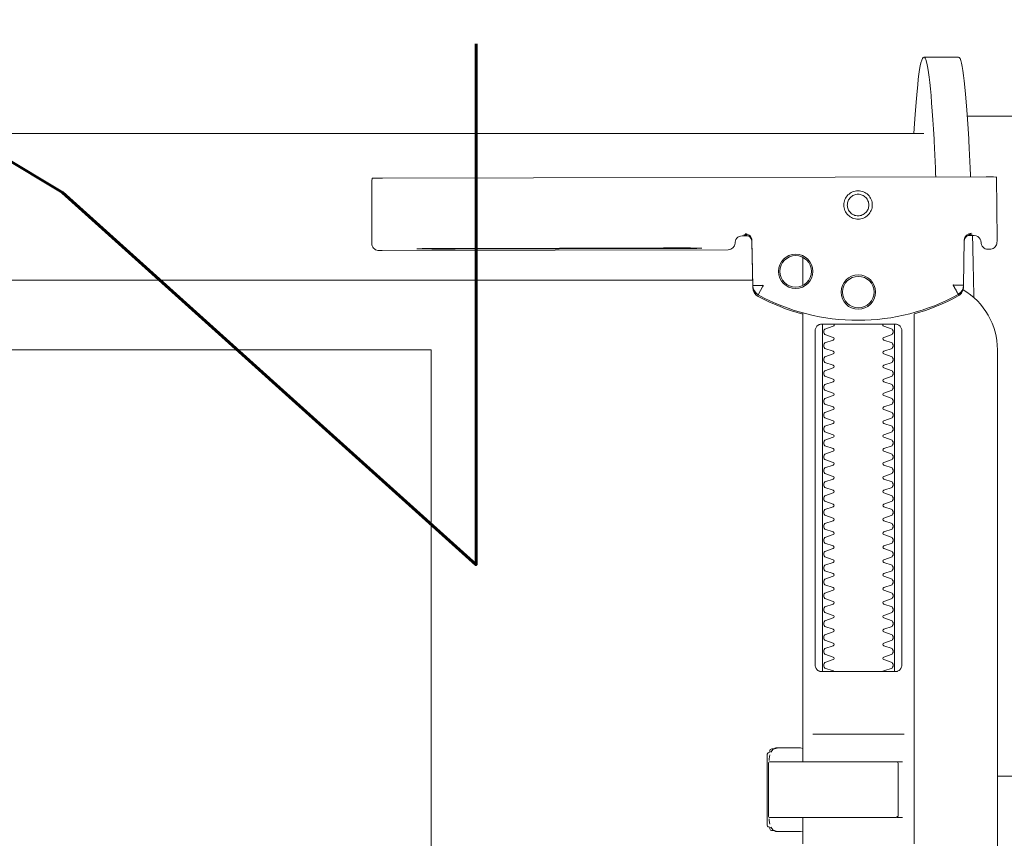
# Model space of a CAD drawing. Header units: millimetres. Extents: x 23192 to 177760, y -399809 to -79279.
# Tile 334 of 656: x 60984 to 60999, y -197747 to -197735. Entities that reach past the tile are written whole.
import ezdxf

# ---------------------------------------------------------------- set-up
doc = ezdxf.new("R2010")
doc.units = ezdxf.units.MM
doc.layers.get('0').update_dxf_attribs({"lineweight": 0})
doc.layers.add('!! wymiary osi', color=250, linetype='Continuous', lineweight=9)
doc.layers.add('!!_@ wypos sanit nd', color=7, linetype='Continuous', lineweight=0, plot=False)
doc.styles.add('TXT', font='simplex.shx')
doc.dimstyles.new('DIM50', dxfattribs={"dimscale": 5, "dimtxt": 2.5, "dimasz": 1.5, "dimexe": 0, "dimexo": 0, "dimgap": 0.5, "dimtad": 1, "dimdec": 4, "dimrnd": 0.5, "dimdsep": 46, "dimtxsty": 'TXT', "dimblk1": 'TICK1', "dimblk2": 'TICK1', "dimsah": 1, "dimcen": 0, "dimse1": 1, "dimse2": 1, "dimclrd": 1, "dimclre": 7, "dimclrt": 9, "dimadec": 0, "dimazin": 0, "dimtfac": 1, "dimtdec": 4, "dimtmove": 2, "dimatfit": 3, "dimldrblk": 'TICK1', "dimfxl": 1, "dimtolj": 1, "dimarcsym": 0})

# ---------------------------------------------------------------- blocks, each defined once
blk = doc.blocks.new('A$C4ebe9e89')
for points in [[(-0.18941, 0.18181), (-0.19441, 0.18181)], [(-0.19567, 0.17331), (-0.20939, 0.17331)], [(-0.18941, 0.17081), (-0.04454, 0.17081), (-0.04035, 0.17071), (-0.03616, 0.17042), (-0.032, 0.16993), (-0.02786, 0.16925), (-0.02376, 0.16837), (-0.0197, 0.16731), (-0.0157, 0.16606), (-0.01176, 0.16462), (-0.00789, 0.163), (-0.0041, 0.1612), (-0.0004, 0.15923), (0.0032, 0.15708), (0.00671, 0.15478), (0.0101, 0.1523), (0.01337, 0.14968)], [(-0.19839, 0.16455), (-0.11148, 0.16437)], [(-0.19593, 0.15629), (-0.19608, 0.15629), (-0.19638, 0.15629), (-0.19593, 0.1562), (-0.19577, 0.15614), (-0.19563, 0.15605), (-0.19551, 0.15594), (-0.1954, 0.15581), (-0.19532, 0.15567), (-0.19526, 0.15551), (-0.19523, 0.15535)], [(-0.16479, 0.14865), (-0.16466, 0.1552), (-0.16464, 0.15536), (-0.1646, 0.15551), (-0.16454, 0.15566), (-0.16445, 0.15579), (-0.16435, 0.15591), (-0.16422, 0.15601), (-0.16408, 0.15609), (-0.16394, 0.15614), (-0.16348, 0.15622), (-0.1638, 0.15623), (-0.16395, 0.15623)], [(-0.12195, 0.15427), (-0.15195, 0.15433)], [(-0.15195, 0.15423), (-0.12195, 0.15417)], [(-0.172, 0.15297), (-0.172, 0.14892)], [(0.16493, 0.14968), (-0.16477, 0.14968)], [(-0.172, 0.06856), (-0.172, 0.07236)], [(-0.172, 0.14497), (-0.172, 0.08036)], [(-0.1852, 0.14236), (-0.1852, 0.09436)], [(-0.1748, 0.09436), (-0.1748, 0.14236)], [(-0.11847, 0.04968), (-0.11847, 0.13968), (0.11153, 0.13968), (0.11153, 0.04968)], [(-0.17342, 0.08436), (-0.18658, 0.08436)], [(-0.172, 0.0823), (-0.17167, 0.08236), (-0.1682, 0.08236), (-0.16809, 0.08236), (-0.16798, 0.08234), (-0.16789, 0.08225), (-0.16779, 0.08224), (-0.16762, 0.08223), (-0.16752, 0.08223), (-0.16741, 0.08221), (-0.1673, 0.08214), (-0.16725, 0.082), (-0.16725, 0.08174), (-0.16711, 0.08172), (-0.16701, 0.08168), (-0.16693, 0.08162), (-0.16687, 0.08148), (-0.16687, 0.07124), (-0.16691, 0.07111), (-0.16701, 0.07103), (-0.16725, 0.07098), (-0.16725, 0.07071), (-0.16728, 0.07061), (-0.16735, 0.07054), (-0.16746, 0.0705), (-0.16762, 0.07049), (-0.16775, 0.07048), (-0.16789, 0.07046), (-0.16797, 0.07039), (-0.16807, 0.07036), (-0.1682, 0.07036), (-0.17167, 0.07036), (-0.172, 0.07041)], [(-0.16829, 0.08235), (-0.16772, 0.08221), (-0.16738, 0.08176)], [(-0.16723, 0.08135), (-0.16714, 0.08082), (-0.16713, 0.08055)], [(-0.18633, 0.08036), (-0.17526, 0.08036), (-0.17367, 0.08036)], [(-0.2, 0.07831), (-0.20939, 0.07831)], [(-0.18633, 0.07236), (-0.1855, 0.07236), (-0.18567, 0.07246), (-0.1857, 0.07256)], [(-0.16738, 0.07096), (-0.16772, 0.07051), (-0.16829, 0.07036)], [(-0.16713, 0.07216), (-0.16714, 0.0719), (-0.16723, 0.07137)]]:
    blk.add_lwpolyline(points)
for points in [[(-0.19989, 0.16454), (-0.19995, 0.15554, 0.009369), (-0.19993, 0.15511), (-0.19991, 0.15494), (-0.19986, 0.15477), (-0.19978, 0.15461), (-0.19968, 0.15447), (-0.19955, 0.15435), (-0.1994, 0.15426), (-0.19924, 0.15419), (-0.19907, 0.15415), (-0.19895, 0.15414), (-0.1988, 0.15414)], [(-0.16412, 0.15607), (-0.16324, 0.15607), (-0.16303, 0.15604), (-0.16282, 0.15598), (-0.16264, 0.15587), (-0.16249, 0.15572), (-0.16236, 0.15555), (-0.16228, 0.15535), (-0.16224, 0.15515, 0.002299), (-0.16224, 0.15503, 0.40455), (-0.16124, 0.15406), (-0.11145, 0.15396), (-0.11127, 0.15396), (-0.11111, 0.15396), (-0.11099, 0.15396), (-0.11083, 0.15397), (-0.11065, 0.15401), (-0.11048, 0.15408), (-0.11033, 0.15418), (-0.1102, 0.1543), (-0.11009, 0.15445), (-0.11001, 0.15461), (-0.10996, 0.15479), (-0.10995, 0.15497), (-0.10997, 0.16396), (-0.10998, 0.16435)], [(-0.19576, 0.15613), (-0.19665, 0.15613, 0.282591), (-0.19753, 0.15558), (-0.19757, 0.15549), (-0.19761, 0.15538), (-0.19763, 0.15529), (-0.19764, 0.15514, -0.415352), (-0.19864, 0.15414)], [(-0.19623, 0.15644), (-0.19587, 0.15638), (-0.19555, 0.15617), (-0.19533, 0.15585), (-0.19523, 0.1555), (-0.19513, 0.14894), (-0.19513, 0.14888, 0.265347), (-0.19435, 0.14762, 0.125711), (-0.17997, 0.14391, 0.125711), (-0.16558, 0.14756, 0.26954), (-0.16479, 0.14885), (-0.16467, 0.1554), (-0.16464, 0.15562), (-0.16456, 0.15583), (-0.16444, 0.15601), (-0.16428, 0.15617), (-0.16409, 0.15628), (-0.16388, 0.15635), (-0.16368, 0.15638)], [(-0.15993, 0.04968), (-0.17248, 0.04968, 0.405519), (-0.172, 0.05018), (-0.172, 0.05088, 0.414214), (-0.1725, 0.05138), (-0.1875, 0.05138, 0.414214), (-0.188, 0.05088), (-0.188, 0.05018, 0.405519), (-0.18751, 0.04968), (-0.19, 0.04968, -0.414214), (-0.2, 0.05968), (-0.2, 0.13968, -0.266001), (-0.19506, 0.1483)], [(-0.19512, 0.14869), (-0.19511, 0.1485), (-0.19509, 0.1484), (-0.19506, 0.1483), (-0.19503, 0.1482), (-0.19498, 0.1481), (-0.19493, 0.148), (-0.19488, 0.14791), (-0.19482, 0.14782), (-0.19475, 0.14774), (-0.19467, 0.14766), (-0.1946, 0.14759), (-0.19451, 0.14753), (-0.19443, 0.14747), (-0.19434, 0.14742), (-0.19358, 0.14701), (-0.19281, 0.14663), (-0.19203, 0.14628), (-0.19124, 0.14594), (-0.19044, 0.14563), (-0.18964, 0.14534), (-0.18882, 0.14507), (-0.188, 0.14483), (-0.188, 0.06856, 0.414214)], [(-0.172, 0.14478), (-0.17117, 0.14502), (-0.17034, 0.14528), (-0.16952, 0.14557), (-0.16871, 0.14588), (-0.16791, 0.14622), (-0.16712, 0.14657), (-0.16635, 0.14695), (-0.16558, 0.14736), (-0.16557, 0.14736, 0.269546), (-0.16479, 0.14865)], [(-0.18353, 0.09336, 0.182836), (-0.18364, 0.09345), (-0.18485, 0.09386, 0.050055), (-0.185, 0.09412), (-0.185, 0.0944, 0.050055), (-0.18485, 0.09466), (-0.18364, 0.09507, 0.719897), (-0.18364, 0.09545), (-0.18485, 0.09586, 0.050055), (-0.185, 0.09612), (-0.185, 0.0964, 0.050055), (-0.18485, 0.09666), (-0.18364, 0.09707, 0.719897), (-0.18364, 0.09745), (-0.18485, 0.09786, 0.050055), (-0.185, 0.09812), (-0.185, 0.0984, 0.050055), (-0.18485, 0.09866), (-0.18364, 0.09907, 0.719897), (-0.18364, 0.09945), (-0.18485, 0.09986, 0.050055), (-0.185, 0.10012), (-0.185, 0.1004, 0.050055), (-0.18485, 0.10066), (-0.18364, 0.10107, 0.719897), (-0.18364, 0.10145), (-0.18485, 0.10186, 0.050055), (-0.185, 0.10212), (-0.185, 0.1024, 0.050055), (-0.18485, 0.10266), (-0.18364, 0.10307, 0.719897), (-0.18364, 0.10345), (-0.18485, 0.10386, 0.050055), (-0.185, 0.10412), (-0.185, 0.1044, 0.050055), (-0.18485, 0.10466), (-0.18364, 0.10507, 0.719897), (-0.18364, 0.10545), (-0.18485, 0.10586, 0.050055), (-0.185, 0.10612), (-0.185, 0.1064, 0.050055), (-0.18485, 0.10666), (-0.18364, 0.10707, 0.719897), (-0.18364, 0.10745), (-0.18485, 0.10786, 0.050055), (-0.185, 0.10812), (-0.185, 0.1084, 0.050055), (-0.18485, 0.10866), (-0.18364, 0.10907, 0.719897), (-0.18364, 0.10945), (-0.18485, 0.10986, 0.050055), (-0.185, 0.11012), (-0.185, 0.1104, 0.050055), (-0.18485, 0.11066), (-0.18364, 0.11107, 0.719897), (-0.18364, 0.11145), (-0.18485, 0.11186, 0.050055), (-0.185, 0.11212), (-0.185, 0.1124, 0.050055), (-0.18485, 0.11266), (-0.18364, 0.11307, 0.719897), (-0.18364, 0.11345), (-0.18485, 0.11386, 0.050055), (-0.185, 0.11412), (-0.185, 0.1144, 0.050055), (-0.18485, 0.11466), (-0.18364, 0.11507, 0.719897), (-0.18364, 0.11545), (-0.18485, 0.11586, 0.050055), (-0.185, 0.11612), (-0.185, 0.1164, 0.050055), (-0.18485, 0.11666), (-0.18364, 0.11707, 0.719897), (-0.18364, 0.11745), (-0.18485, 0.11786, 0.050055), (-0.185, 0.11812), (-0.185, 0.1184, 0.050055), (-0.18485, 0.11866), (-0.18364, 0.11907, 0.719897), (-0.18364, 0.11945), (-0.18485, 0.11986, 0.050055), (-0.185, 0.12012), (-0.185, 0.1204, 0.050055), (-0.18485, 0.12066), (-0.18364, 0.12107, 0.719897), (-0.18364, 0.12145), (-0.18485, 0.12186, 0.050055), (-0.185, 0.12212), (-0.185, 0.1224, 0.050055), (-0.18485, 0.12266), (-0.18364, 0.12307, 0.719897), (-0.18364, 0.12345), (-0.18485, 0.12386, 0.050055), (-0.185, 0.12412), (-0.185, 0.1244, 0.050055), (-0.18485, 0.12466), (-0.18364, 0.12507, 0.719897), (-0.18364, 0.12545), (-0.18485, 0.12586, 0.050055), (-0.185, 0.12612), (-0.185, 0.1264, 0.050055), (-0.18485, 0.12666), (-0.18364, 0.12707, 0.719897), (-0.18364, 0.12745), (-0.18485, 0.12786, 0.050055), (-0.185, 0.12812), (-0.185, 0.1284, 0.050055), (-0.18485, 0.12866), (-0.18364, 0.12907, 0.719897), (-0.18364, 0.12945), (-0.18485, 0.12986, 0.050055), (-0.185, 0.13012), (-0.185, 0.1304, 0.050055), (-0.18485, 0.13066), (-0.18364, 0.13107, 0.719897), (-0.18364, 0.13145), (-0.18485, 0.13186, 0.050055), (-0.185, 0.13212), (-0.185, 0.1324, 0.050055), (-0.18485, 0.13266), (-0.18364, 0.13307, 0.719897), (-0.18364, 0.13345), (-0.18485, 0.13386, 0.050055), (-0.185, 0.13412), (-0.185, 0.1344, 0.050055), (-0.18485, 0.13466), (-0.18364, 0.13507, 0.719897), (-0.18364, 0.13545), (-0.18485, 0.13586, 0.050055), (-0.185, 0.13612), (-0.185, 0.1364, 0.050055), (-0.18485, 0.13666), (-0.18364, 0.13707, 0.719897), (-0.18364, 0.13745), (-0.18485, 0.13786, 0.050055), (-0.185, 0.13812), (-0.185, 0.1384, 0.050055), (-0.18485, 0.13866), (-0.18364, 0.13907, 0.719897), (-0.18364, 0.13945), (-0.18485, 0.13986, 0.050055), (-0.185, 0.14012), (-0.185, 0.1404, 0.050055), (-0.18485, 0.14066), (-0.18364, 0.14107, 0.719897), (-0.18364, 0.14145), (-0.18485, 0.14186, 0.050055), (-0.185, 0.14212), (-0.185, 0.1424, 0.050055), (-0.18485, 0.14266), (-0.18364, 0.14307, 0.474594), (-0.18353, 0.14336)], [(-0.17647, 0.14336, 0.474594), (-0.17636, 0.14307), (-0.17514, 0.14266, 0.050055), (-0.175, 0.1424), (-0.175, 0.14212, 0.050055), (-0.17514, 0.14186), (-0.17636, 0.14145, 0.719897), (-0.17636, 0.14107), (-0.17514, 0.14066, 0.050055), (-0.175, 0.1404), (-0.175, 0.14012, 0.050055), (-0.17514, 0.13986), (-0.17636, 0.13945, 0.719897), (-0.17636, 0.13907), (-0.17514, 0.13866, 0.050055), (-0.175, 0.1384), (-0.175, 0.13812, 0.050055), (-0.17514, 0.13786), (-0.17636, 0.13745, 0.719897), (-0.17636, 0.13707), (-0.17514, 0.13666, 0.050055), (-0.175, 0.1364), (-0.175, 0.13612, 0.050055), (-0.17514, 0.13586), (-0.17636, 0.13545, 0.719897), (-0.17636, 0.13507), (-0.17514, 0.13466, 0.050055), (-0.175, 0.1344), (-0.175, 0.13412, 0.050055), (-0.17514, 0.13386), (-0.17636, 0.13345, 0.719897), (-0.17636, 0.13307), (-0.17514, 0.13266, 0.050055), (-0.175, 0.1324), (-0.175, 0.13212, 0.050055), (-0.17514, 0.13186), (-0.17636, 0.13145, 0.719897), (-0.17636, 0.13107), (-0.17514, 0.13066, 0.050055), (-0.175, 0.1304), (-0.175, 0.13012, 0.050055), (-0.17514, 0.12986), (-0.17636, 0.12945, 0.719897), (-0.17636, 0.12907), (-0.17514, 0.12866, 0.050055), (-0.175, 0.1284), (-0.175, 0.12812, 0.050055), (-0.17514, 0.12786), (-0.17636, 0.12745, 0.719897), (-0.17636, 0.12707), (-0.17514, 0.12666, 0.050055), (-0.175, 0.1264), (-0.175, 0.12612, 0.050055), (-0.17514, 0.12586), (-0.17636, 0.12545, 0.719897), (-0.17636, 0.12507), (-0.17514, 0.12466, 0.050055), (-0.175, 0.1244), (-0.175, 0.12412, 0.050055), (-0.17514, 0.12386), (-0.17636, 0.12345, 0.719897), (-0.17636, 0.12307), (-0.17514, 0.12266, 0.050055), (-0.175, 0.1224), (-0.175, 0.12212, 0.050055), (-0.17514, 0.12186), (-0.17636, 0.12145, 0.719897), (-0.17636, 0.12107), (-0.17514, 0.12066, 0.050055), (-0.175, 0.1204), (-0.175, 0.12012, 0.050055), (-0.17514, 0.11986), (-0.17636, 0.11945, 0.719897), (-0.17636, 0.11907), (-0.17514, 0.11866, 0.050055), (-0.175, 0.1184), (-0.175, 0.11812, 0.050055), (-0.17514, 0.11786), (-0.17636, 0.11745, 0.719897), (-0.17636, 0.11707), (-0.17514, 0.11666, 0.050055), (-0.175, 0.1164), (-0.175, 0.11612, 0.050055), (-0.17514, 0.11586), (-0.17636, 0.11545, 0.719897), (-0.17636, 0.11507), (-0.17514, 0.11466, 0.050055), (-0.175, 0.1144), (-0.175, 0.11412, 0.050055), (-0.17514, 0.11386), (-0.17636, 0.11345, 0.719897), (-0.17636, 0.11307), (-0.17514, 0.11266, 0.050055), (-0.175, 0.1124), (-0.175, 0.11212, 0.050055), (-0.17514, 0.11186), (-0.17636, 0.11145, 0.719897), (-0.17636, 0.11107), (-0.17514, 0.11066, 0.050055), (-0.175, 0.1104), (-0.175, 0.11012, 0.050055), (-0.17514, 0.10986), (-0.17636, 0.10945, 0.719897), (-0.17636, 0.10907), (-0.17514, 0.10866, 0.050055), (-0.175, 0.1084), (-0.175, 0.10812, 0.050055), (-0.17514, 0.10786), (-0.17636, 0.10745, 0.719897), (-0.17636, 0.10707), (-0.17514, 0.10666, 0.050055), (-0.175, 0.1064), (-0.175, 0.10612, 0.050055), (-0.17514, 0.10586), (-0.17636, 0.10545, 0.719897), (-0.17636, 0.10507), (-0.17514, 0.10466, 0.050055), (-0.175, 0.1044), (-0.175, 0.10412, 0.050055), (-0.17514, 0.10386), (-0.17636, 0.10345, 0.719897), (-0.17636, 0.10307), (-0.17514, 0.10266, 0.050055), (-0.175, 0.1024), (-0.175, 0.10212, 0.050055), (-0.17514, 0.10186), (-0.17636, 0.10145, 0.719897), (-0.17636, 0.10107), (-0.17514, 0.10066, 0.050055), (-0.175, 0.1004), (-0.175, 0.10012, 0.050055), (-0.17514, 0.09986), (-0.17636, 0.09945, 0.719897), (-0.17636, 0.09907), (-0.17514, 0.09866, 0.050055), (-0.175, 0.0984), (-0.175, 0.09812, 0.050055), (-0.17514, 0.09786), (-0.17636, 0.09745, 0.719897), (-0.17636, 0.09707), (-0.17514, 0.09666, 0.050055), (-0.175, 0.0964), (-0.175, 0.09612, 0.050055), (-0.17514, 0.09586), (-0.17636, 0.09545, 0.719897), (-0.17636, 0.09507), (-0.17514, 0.09466, 0.050055), (-0.175, 0.0944), (-0.175, 0.09412, 0.050055), (-0.17514, 0.09386), (-0.17636, 0.09345, 0.182836), (-0.17647, 0.09336)], [(-0.1857, 0.08016), (-0.1857, 0.07256), (-0.1857, 0.08016), (-0.18567, 0.08026), (-0.18559, 0.08034), (-0.17695, 0.08036), (-0.16725, 0.08036, -0.414214), (-0.16705, 0.08016), (-0.16705, 0.07256, -0.414214), (-0.16725, 0.07236), (-0.18543, 0.07236), (-0.18553, 0.0724), (-0.18559, 0.07256)]]:
    blk.add_lwpolyline(points, format="xyb")
for points in [[(-0.17994, 0.16256), (-0.17974, 0.16255), (-0.17954, 0.16252), (-0.17934, 0.16247), (-0.17915, 0.1624), (-0.17897, 0.16231), (-0.1788, 0.16221), (-0.17864, 0.16209), (-0.17849, 0.16196), (-0.17836, 0.16181), (-0.17824, 0.16165), (-0.17813, 0.16147), (-0.17805, 0.16129), (-0.17798, 0.1611), (-0.17793, 0.16091), (-0.1779, 0.16071), (-0.17789, 0.16051), (-0.1779, 0.16031), (-0.17793, 0.16011), (-0.17798, 0.15991), (-0.17805, 0.15972), (-0.17814, 0.15954), (-0.17824, 0.15937), (-0.17836, 0.15921), (-0.1785, 0.15906), (-0.17865, 0.15893), (-0.17881, 0.15881), (-0.17898, 0.1587), (-0.17916, 0.15862), (-0.17935, 0.15855), (-0.17955, 0.1585), (-0.17975, 0.15847), (-0.17995, 0.15846), (-0.18015, 0.15847), (-0.18035, 0.1585), (-0.18054, 0.15855), (-0.18073, 0.15862), (-0.18091, 0.15871), (-0.18108, 0.15881), (-0.18124, 0.15893), (-0.18139, 0.15907), (-0.18153, 0.15922), (-0.18165, 0.15938), (-0.18175, 0.15955), (-0.18184, 0.15973), (-0.1819, 0.15992), (-0.18195, 0.16012), (-0.18198, 0.16031), (-0.18199, 0.16052), (-0.18198, 0.16072), (-0.18195, 0.16091), (-0.1819, 0.16111), (-0.18183, 0.1613), (-0.18175, 0.16148), (-0.18164, 0.16165), (-0.18152, 0.16181), (-0.18139, 0.16196), (-0.18124, 0.1621), (-0.18108, 0.16222), (-0.1809, 0.16232), (-0.18072, 0.1624), (-0.18053, 0.16247), (-0.18034, 0.16252), (-0.18014, 0.16255)], [(-0.17994, 0.16205), (-0.17979, 0.16205), (-0.17964, 0.16202), (-0.17949, 0.16199), (-0.17935, 0.16194), (-0.17921, 0.16187), (-0.17908, 0.16179), (-0.17896, 0.1617), (-0.17884, 0.1616), (-0.17874, 0.16149), (-0.17865, 0.16136), (-0.17857, 0.16123), (-0.17851, 0.1611), (-0.17846, 0.16095), (-0.17842, 0.1608), (-0.1784, 0.16065), (-0.17839, 0.1605), (-0.1784, 0.16035), (-0.17842, 0.1602), (-0.17846, 0.16005), (-0.17851, 0.15991), (-0.17858, 0.15977), (-0.17866, 0.15964), (-0.17875, 0.15952), (-0.17885, 0.15941), (-0.17896, 0.1593), (-0.17908, 0.15921), (-0.17921, 0.15914), (-0.17935, 0.15907), (-0.1795, 0.15902), (-0.17964, 0.15898), (-0.17979, 0.15896), (-0.17995, 0.15895), (-0.1801, 0.15896), (-0.18025, 0.15899), (-0.18039, 0.15902), (-0.18054, 0.15907), (-0.18067, 0.15914), (-0.18081, 0.15922), (-0.18093, 0.15931), (-0.18104, 0.15941), (-0.18114, 0.15952), (-0.18123, 0.15965), (-0.18131, 0.15978), (-0.18138, 0.15991), (-0.18143, 0.16006), (-0.18146, 0.16021), (-0.18148, 0.16036), (-0.18149, 0.16051), (-0.18148, 0.16066), (-0.18146, 0.16081), (-0.18142, 0.16096), (-0.18137, 0.1611), (-0.18131, 0.16124), (-0.18123, 0.16137), (-0.18114, 0.16149), (-0.18104, 0.1616), (-0.18092, 0.1617), (-0.1808, 0.1618), (-0.18067, 0.16187), (-0.18053, 0.16194), (-0.18039, 0.16199), (-0.18024, 0.16203), (-0.18009, 0.16205)], [(-0.17471, 0.14336), (-0.17462, 0.14336), (-0.17454, 0.14335), (-0.17445, 0.14333), (-0.17436, 0.14331), (-0.17428, 0.14327), (-0.1742, 0.14323), (-0.17413, 0.14318), (-0.17406, 0.14313), (-0.174, 0.14306), (-0.17394, 0.14299), (-0.17389, 0.1429), (-0.17384, 0.1428), (-0.1738, 0.1427), (-0.17378, 0.14259), (-0.17376, 0.14247), (-0.17375, 0.14236), (-0.17375, 0.09436), (-0.17376, 0.09424), (-0.17378, 0.09413), (-0.1738, 0.09402), (-0.17384, 0.09391), (-0.17389, 0.09382), (-0.17394, 0.09373), (-0.174, 0.09366), (-0.17406, 0.09359), (-0.17413, 0.09353), (-0.1742, 0.09349), (-0.17428, 0.09344), (-0.17436, 0.09341), (-0.17445, 0.09339), (-0.17454, 0.09337), (-0.17462, 0.09336), (-0.17471, 0.09336), (-0.18529, 0.09336), (-0.18538, 0.09336), (-0.18546, 0.09337), (-0.18555, 0.09339), (-0.18564, 0.09341), (-0.18572, 0.09344), (-0.1858, 0.09349), (-0.18587, 0.09353), (-0.18594, 0.09359), (-0.186, 0.09366), (-0.18606, 0.09373), (-0.18611, 0.09382), (-0.18616, 0.09391), (-0.1862, 0.09402), (-0.18622, 0.09413), (-0.18624, 0.09424), (-0.18624, 0.09436), (-0.18624, 0.14236), (-0.18624, 0.14247), (-0.18622, 0.14259), (-0.1862, 0.1427), (-0.18616, 0.1428), (-0.18611, 0.1429), (-0.18606, 0.14299), (-0.186, 0.14306), (-0.18594, 0.14313), (-0.18587, 0.14318), (-0.1858, 0.14323), (-0.18572, 0.14327), (-0.18564, 0.14331), (-0.18555, 0.14333), (-0.18546, 0.14335), (-0.18538, 0.14336), (-0.18529, 0.14336)]]:
    blk.add_lwpolyline(points, close=True)
for points in [[(-0.19435, 0.14766), (-0.19435, 0.14766), (-0.19435, 0.14766), (-0.19435, 0.14766), (-0.19435, 0.14766), (-0.19435, 0.14766), (-0.19434, 0.14766), (-0.19434, 0.14766), (-0.19434, 0.14766), (-0.19434, 0.14766), (-0.19434, 0.14766), (-0.19435, 0.14766), (-0.19435, 0.14766), (-0.19435, 0.14766), (-0.19435, 0.14766), (-0.19435, 0.14766), (-0.19435, 0.14766), (-0.19435, 0.14766), (-0.19435, 0.14766), (-0.19435, 0.14767), (-0.19435, 0.14767), (-0.19435, 0.14767), (-0.19435, 0.14767), (-0.19435, 0.14767), (-0.19435, 0.14767), (-0.19435, 0.14768), (-0.19434, 0.14768), (-0.19434, 0.14768), (-0.19434, 0.14769), (-0.19434, 0.14769), (-0.19433, 0.1477), (-0.19433, 0.1477), (-0.19433, 0.14771), (-0.19433, 0.14771), (-0.19433, 0.14772), (-0.19432, 0.14772), (-0.19432, 0.14773), (-0.19432, 0.14773), (-0.19431, 0.14774), (-0.19431, 0.14774), (-0.19431, 0.14775), (-0.1943, 0.14776), (-0.1943, 0.14776), (-0.1943, 0.14777), (-0.19429, 0.14778), (-0.19429, 0.14779), (-0.19428, 0.14779), (-0.19428, 0.1478), (-0.19428, 0.14781), (-0.19427, 0.14782), (-0.19427, 0.14783), (-0.19426, 0.14784), (-0.19426, 0.14784), (-0.19425, 0.14785), (-0.19425, 0.14786), (-0.19424, 0.14787), (-0.19424, 0.14788), (-0.19423, 0.14789), (-0.19423, 0.1479), (-0.19422, 0.14791), (-0.19421, 0.14792), (-0.19421, 0.14793), (-0.1942, 0.14794), (-0.1942, 0.14796), (-0.19419, 0.14797), (-0.19418, 0.14798), (-0.19418, 0.14799), (-0.19417, 0.148), (-0.19416, 0.14801), (-0.19416, 0.14803), (-0.19415, 0.14804), (-0.19414, 0.14806), (-0.19412, 0.14809), (-0.19411, 0.14812), (-0.19409, 0.14814), (-0.19408, 0.14817), (-0.19406, 0.1482), (-0.19405, 0.14823), (-0.19395, 0.14841), (-0.19393, 0.14844), (-0.19389, 0.14851), (-0.19388, 0.14854), (-0.19386, 0.14858), (-0.19384, 0.14861), (-0.19382, 0.14864), (-0.1938, 0.14868), (-0.19378, 0.14871), (-0.19376, 0.14875), (-0.19375, 0.14877), (-0.19375, 0.14878), (-0.19374, 0.14878), (-0.19373, 0.1488), (-0.19373, 0.14881), (-0.19372, 0.14882), (-0.19372, 0.14883), (-0.19371, 0.14884), (-0.19371, 0.14885), (-0.1937, 0.14885), (-0.1937, 0.14886), (-0.1937, 0.14886), (-0.1937, 0.14886), (-0.1937, 0.14887), (-0.1937, 0.14887), (-0.19369, 0.14888), (-0.19369, 0.14889), (-0.19369, 0.14889), (-0.19368, 0.1489), (-0.19368, 0.1489), (-0.19368, 0.1489), (-0.19368, 0.14891), (-0.19367, 0.14891), (-0.19367, 0.14892), (-0.19366, 0.14892), (-0.19366, 0.14892), (-0.19365, 0.14893), (-0.19365, 0.14893), (-0.19364, 0.14894), (-0.19364, 0.14894), (-0.19364, 0.14894), (-0.19363, 0.14895), (-0.19363, 0.14895), (-0.19363, 0.14896), (-0.19363, 0.14896), (-0.19363, 0.14896), (-0.19363, 0.14897), (-0.19363, 0.14897), (-0.19363, 0.14898), (-0.19363, 0.14898), (-0.19363, 0.14899), (-0.19363, 0.14899), (-0.19364, 0.14899), (-0.19364, 0.149), (-0.19364, 0.149), (-0.19364, 0.149), (-0.19365, 0.149), (-0.19365, 0.149), (-0.19365, 0.149), (-0.19365, 0.149), (-0.19365, 0.149), (-0.19365, 0.149), (-0.19366, 0.149), (-0.19366, 0.149), (-0.19366, 0.149), (-0.19366, 0.149), (-0.19366, 0.149), (-0.19367, 0.149), (-0.19367, 0.149), (-0.19367, 0.149), (-0.19367, 0.149), (-0.19368, 0.149), (-0.19368, 0.149), (-0.19368, 0.149), (-0.19369, 0.149), (-0.19369, 0.14899), (-0.1937, 0.14899), (-0.1937, 0.14899), (-0.1937, 0.14899), (-0.19371, 0.14899), (-0.19371, 0.14899), (-0.19371, 0.14899), (-0.19372, 0.14898), (-0.19372, 0.14898), (-0.19373, 0.14898), (-0.19373, 0.14898), (-0.19373, 0.14898), (-0.19374, 0.14898), (-0.19374, 0.14898), (-0.19375, 0.14898), (-0.19375, 0.14899), (-0.19376, 0.14899), (-0.19376, 0.14899), (-0.19376, 0.14899), (-0.19377, 0.14899), (-0.19377, 0.14899), (-0.19377, 0.14899), (-0.19378, 0.14899), (-0.19378, 0.14899), (-0.19378, 0.14899), (-0.19378, 0.14899), (-0.19378, 0.14899), (-0.19379, 0.14899), (-0.19379, 0.14899), (-0.19379, 0.14899), (-0.1938, 0.14899), (-0.1938, 0.14899), (-0.19381, 0.14899), (-0.19381, 0.14899), (-0.19382, 0.14899), (-0.19382, 0.14899), (-0.19383, 0.14899), (-0.19384, 0.14899), (-0.19385, 0.14899), (-0.19385, 0.14899), (-0.19386, 0.14899), (-0.19387, 0.14899), (-0.19388, 0.14899), (-0.19388, 0.14899), (-0.19389, 0.14898), (-0.1939, 0.14898), (-0.19391, 0.14898), (-0.19392, 0.14898), (-0.19397, 0.14898), (-0.19398, 0.14898), (-0.19399, 0.14898), (-0.194, 0.14898), (-0.19401, 0.14898), (-0.19402, 0.14898), (-0.19403, 0.14898), (-0.19404, 0.14898), (-0.19406, 0.14898), (-0.19407, 0.14898), (-0.19408, 0.14898), (-0.19409, 0.14898), (-0.1941, 0.14898), (-0.19411, 0.14898), (-0.19416, 0.14898), (-0.19419, 0.14898), (-0.19421, 0.14898), (-0.19424, 0.14898), (-0.19426, 0.14898), (-0.19428, 0.14898), (-0.19431, 0.14898), (-0.19433, 0.14898), (-0.19435, 0.14898), (-0.19438, 0.14897), (-0.19455, 0.14897), (-0.19457, 0.14897), (-0.19459, 0.14897), (-0.19461, 0.14897), (-0.19463, 0.14897), (-0.19464, 0.14897), (-0.19465, 0.14897), (-0.19466, 0.14897), (-0.19467, 0.14897), (-0.19468, 0.14897), (-0.19469, 0.14897), (-0.1947, 0.14897), (-0.19471, 0.14897), (-0.19472, 0.14897), (-0.19473, 0.14897), (-0.19473, 0.14897), (-0.19474, 0.14897), (-0.19475, 0.14897), (-0.19476, 0.14897), (-0.19477, 0.14897), (-0.19478, 0.14897), (-0.19479, 0.14897), (-0.19479, 0.14897), (-0.1948, 0.14897), (-0.19481, 0.14897), (-0.19482, 0.14896), (-0.19483, 0.14896), (-0.19483, 0.14896), (-0.19484, 0.14896), (-0.19485, 0.14896), (-0.19486, 0.14896), (-0.19486, 0.14896), (-0.19487, 0.14896), (-0.19488, 0.14896), (-0.19489, 0.14896), (-0.19489, 0.14896), (-0.1949, 0.14896), (-0.19491, 0.14896), (-0.19491, 0.14896), (-0.19492, 0.14896), (-0.19493, 0.14896), (-0.19493, 0.14896), (-0.19494, 0.14896), (-0.19495, 0.14896), (-0.19495, 0.14896), (-0.19496, 0.14896), (-0.19497, 0.14896), (-0.19498, 0.14896), (-0.19499, 0.14896), (-0.19499, 0.14896), (-0.195, 0.14896), (-0.19501, 0.14896), (-0.19501, 0.14896), (-0.19502, 0.14896), (-0.19502, 0.14896), (-0.19503, 0.14896), (-0.19503, 0.14896), (-0.19504, 0.14896), (-0.19504, 0.14896), (-0.19504, 0.14896), (-0.19505, 0.14896), (-0.19505, 0.14896), (-0.19506, 0.14896), (-0.19506, 0.14896), (-0.19506, 0.14896), (-0.19507, 0.14896), (-0.19507, 0.14896), (-0.19508, 0.14896), (-0.19508, 0.14896), (-0.19508, 0.14896), (-0.19509, 0.14896), (-0.19509, 0.14896), (-0.19509, 0.14896), (-0.1951, 0.14896), (-0.1951, 0.14896), (-0.1951, 0.14896), (-0.1951, 0.14896), (-0.19511, 0.14896), (-0.19511, 0.14896), (-0.19511, 0.14896), (-0.19511, 0.14896), (-0.19511, 0.14896), (-0.19512, 0.14896), (-0.19512, 0.14896), (-0.19512, 0.14896), (-0.19512, 0.14896), (-0.19512, 0.14896), (-0.19512, 0.14896), (-0.19512, 0.14895), (-0.19513, 0.14895), (-0.19513, 0.14895), (-0.19513, 0.14895), (-0.19513, 0.14895), (-0.19513, 0.14895), (-0.19513, 0.14895), (-0.19513, 0.14895), (-0.19513, 0.14895), (-0.19513, 0.14895), (-0.19513, 0.14895), (-0.19513, 0.14895), (-0.19513, 0.14895), (-0.19513, 0.14895), (-0.19513, 0.14895), (-0.19513, 0.14896), (-0.19513, 0.14896), (-0.19513, 0.14896), (-0.19513, 0.14896), (-0.19513, 0.14896), (-0.19513, 0.14896), (-0.19513, 0.14896), (-0.19513, 0.14896), (-0.19513, 0.14896), (-0.19513, 0.14896), (-0.19513, 0.14896), (-0.19513, 0.14896), (-0.19513, 0.14896), (-0.19513, 0.14896), (-0.19513, 0.14896), (-0.19513, 0.14895), (-0.19513, 0.14895, 0.269547)], [(-0.1648, 0.14889), (-0.16481, 0.14889), (-0.16484, 0.1489), (-0.16497, 0.1489), (-0.16603, 0.14893), (-0.16612, 0.14893), (-0.16616, 0.14893), (-0.1662, 0.14893), (-0.16623, 0.14894), (-0.16627, 0.14895), (-0.1663, 0.14893), (-0.1663, 0.1489), (-0.16627, 0.14888), (-0.16625, 0.14885), (-0.16623, 0.14881), (-0.16621, 0.14878), (-0.16619, 0.14875), (-0.16561, 0.14767), (-0.16559, 0.14763), (-0.16558, 0.1476, 0.269546)]]:
    blk.add_lwpolyline(points, format="xyb", close=True)
for centre, radius in [((-0.17096, 0.15095), 0.00247), ((-0.17096, 0.15095), 0.00227), ((-0.17997, 0.14797), 0.00247), ((-0.17997, 0.14797), 0.00227)]:
    blk.add_circle(centre, radius)
for centre, major_axis, ratio, start_param, end_param in [((-0.18941, 0.12581), (0, 0.056), 0.04256, 5.645661, 6.988802), ((-0.19441, 0.12581), (0, 0.056), 0.04256, 0, 0.705617), ((-0.19441, 0.12581), (0, 0.056), 0.04256, 0.705617, 0.806963), ((-0.18941, 0.12581), (0, 0.056), 0.04256, 0.705617, 0.807212), ((-0.19839, 0.16453), (-0.0015, 0), 0.008726, 4.712674, 6.283151), ((-0.11148, 0.16436), (-0.0015, 0), 0.008726, 3.141878, 4.712682), ((-0.19663, 0.15713), (-0.000002, -0.001), 0.000289, 6.274459, 6.283185), ((-0.19441, 0.12581), (0, 0.056), 0.04256, 0.998527, 1.179108), ((-0.16324, 0.15707), (-0.000002, -0.001), 0.000289, 6.274459, 6.283185), ((-0.19879, 0.15514), (-0.000011, -0.001), 0.706875, 0, 0.012337), ((-0.19844, 0.15414), (-0.000501, 0.000001), 0.008726, 0.786107, 1.14947), ((-0.19864, 0.15514), (-0.000006, -0.001), 0.408573, 0, 0.00956), ((-0.15195, 0.15428), (0.0055, -0.00001), 0.008726, 1.571085, 4.712678), ((-0.12195, 0.15422), (0.0055, -0.00001), 0.008726, 4.712678, 7.854271), ((-0.16529, 0.14886), (0.0005, -0.00001), 0.000006, 6.282744, 6.283185), ((-0.19463, 0.14876), (-0.0005, -0.000008), 0.017454, 0, 0.000137), ((-0.1852, 0.14236), (0, 0.001), 0.000289, 4.712389, 6.283185), ((-0.1748, 0.14236), (0, -0.001), 0.000289, 1.570796, 3.141593), ((-0.1852, 0.09436), (0, -0.001), 0.000289, 0, 1.570796), ((-0.1748, 0.09436), (0, -0.001), 0.000289, 0, 1.570796), ((-0.16763, 0.08203), (0.000004, 0.0002), 0.133184, 0.00502, 0.005026), ((-0.16723, 0.08153), (0.000013, 0.0002), 0.223, 0.006306, 0.006351), ((-0.16723, 0.07118), (0.000013, -0.0002), 0.223, 6.276731, 6.276777), ((-0.16763, 0.07069), (0.000004, -0.0002), 0.133184, 6.278107, 6.278112)]:
    blk.add_ellipse(centre, major_axis=major_axis, ratio=ratio, start_param=start_param, end_param=end_param)
blk = doc.blocks.new('TICK1')
at = {"color": 0}
for p, q in [((0, -1.4), (0, 1.4)), ((0, 0), (-1, 0))]:
    blk.add_line(p, q, dxfattribs=at)
at = {"color": 2}
blk.add_line((-1, -1), (1, 1), dxfattribs=at)
blk = doc.blocks.new('*D2842')
at = {"layer": '!! wymiary osi', "color": 1, "lineweight": -2, "transparency": 16777216}
for p, q in [((60962.202, -197715.128), (60962.202, -197707.628)), ((60962.202, -197722.628), (60962.202, -197734.628)), ((60962.202, -197742.128), (60962.202, -197749.628))]:
    blk.add_line(p, q, dxfattribs=at)
at = {"layer": 'DEFPOINTS', "color": 0, "transparency": 16777216}
for p in [(60923.668, -197722.628), (60923.668, -197734.628), (60962.202, -197734.628)]:
    blk.add_point(p, dxfattribs=at)
at = {"layer": '!! wymiary osi', "color": 1, "lineweight": -2, "transparency": 16777216, "xscale": 7.5, "yscale": 7.5, "zscale": 7.5}
for p, rotation in [((60962.202, -197722.628), 270), ((60962.202, -197734.628), 90)]:
    blk.add_blockref('TICK1', p, dxfattribs=dict(at, rotation=rotation))
at = {"layer": '!! wymiary osi', "color": 9, "transparency": 16777216, "insert": (60984.702, -197744.61), "char_height": 12.5, "attachment_point": 5, "rotation": 90, "style": 'TXT'}
blk.add_mtext('\\A1;12', dxfattribs=at)

msp = doc.modelspace()

# ---------------------------------------------------------------- block references
at = {"layer": '!!_@ wypos sanit nd', "xscale": -100, "yscale": 100, "zscale": 100}
msp.add_blockref('A$C4ebe9e89', (60978.45602, -197753.87518), dxfattribs=at)

# ---------------------------------------------------------------- dimensions: what is measured, and where the dimension line sits
at = {"layer": '!! wymiary osi'}
dim = msp.add_linear_dim(base=(60962.20158, -197734.62813), p1=(60923.66831, -197722.62813), p2=(60923.66831, -197734.62813), angle=90, dimstyle='DIM50', dxfattribs=at)
dim.commit()
dim.dimension.update_dxf_attribs({"geometry": '*D2842', "text_midpoint": (60984.70158, -197744.60956), "dimtype": 160})

doc.saveas('drawing.dxf')
